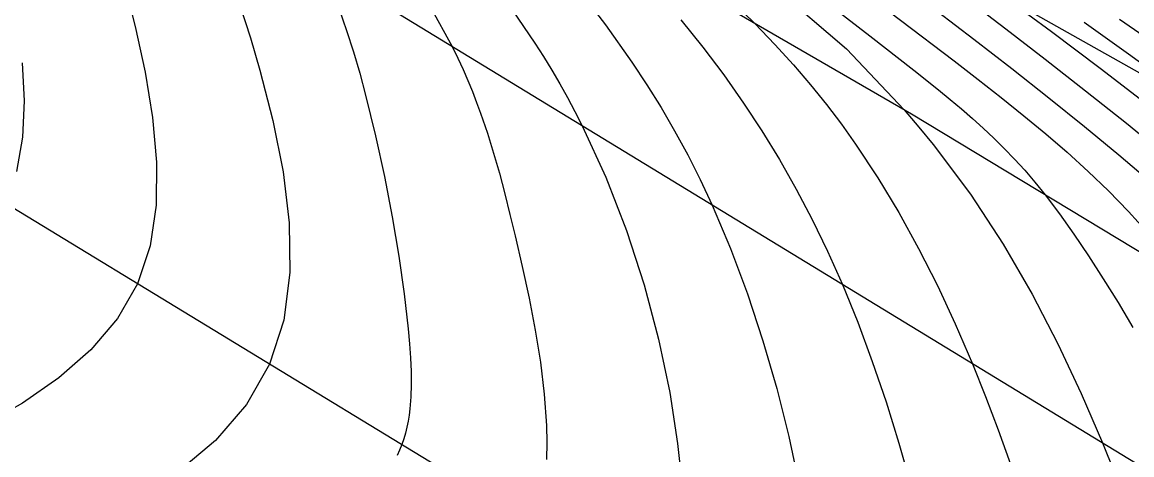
# Model space of a CAD drawing. Extents: x 2356077 to 2359823, y 225951 to 227822.
# Drawn here: x 2356847.97 to 2356880.59, y 227158.18 to 227170.9 of the extents above; entities that cross this region are included whole.
import ezdxf

# ---------------------------------------------------------------- set-up
doc = ezdxf.new("R2010")
doc.units = 0
for name, color, linetype in [('DTM Contours Major', 7, 'Continuous'), ('DTM Contours Minor', 7, 'Continuous'), ('Exist DTM Crownline', 7, 'Continuous'), ('Exist Roads EOP', 7, 'Continuous'), ('PH Exist DTM Breakline', 7, 'Continuous')]:
    doc.layers.add(name, color=color, linetype=linetype)

msp = doc.modelspace()

# ---------------------------------------------------------------- linework, layer by layer
at = {"layer": 'DTM Contours Major'}
for points in [[(2356847.711, 227179.873), (2356848.206, 227179.008), (2356848.682, 227178.111), (2356849.135, 227177.176), (2356849.565, 227176.19), (2356849.968, 227175.164), (2356850.342, 227174.104), (2356850.688, 227173.014), (2356851.004, 227171.902), (2356851.29, 227170.772), (2356851.581, 227169.434), (2356851.801, 227168.099), (2356851.918, 227166.789), (2356851.903, 227165.524), (2356851.725, 227164.323), (2356851.354, 227163.208), (2356850.766, 227162.186), (2356849.984, 227161.265), (2356849.043, 227160.439), (2356847.975, 227159.703), (2356846.814, 227159.05)], [(2356872.219, 227172.165), (2356875.369, 227169.762), (2356876.072, 227169.22), (2356876.756, 227168.683), (2356877.42, 227168.15), (2356878.065, 227167.614), (2356878.691, 227167.074), (2356879.308, 227166.514), (2356879.908, 227165.938), (2356880.493, 227165.338), (2356881.065, 227164.707)], [(2356864.298, 227171.899), (2356865.118, 227170.819), (2356865.89, 227169.726), (2356866.33, 227169.062), (2356866.75, 227168.39), (2356867.151, 227167.705), (2356867.535, 227167.003), (2356867.904, 227166.276), (2356868.257, 227165.521), (2356868.793, 227164.251), (2356869.29, 227162.914), (2356869.745, 227161.532), (2356870.152, 227160.126), (2356870.507, 227158.717), (2356870.805, 227157.326)], [(2356880.234, 227170.988), (2356882.248, 227169.597)]]:
    msp.add_lwpolyline(points, dxfattribs=at)
at = {"layer": 'DTM Contours Minor'}
for points in [[(2356846.657, 227194.137), (2356849.746, 227191.888), (2356850.955, 227191), (2356852.71, 227189.692), (2356854.26, 227188.512), (2356855.283, 227187.721), (2356856.571, 227186.712), (2356860.298, 227183.752), (2356861.473, 227182.825), (2356862.602, 227181.947), (2356863.652, 227181.146), (2356864.673, 227180.384), (2356866.202, 227179.269), (2356867.796, 227178.128), (2356872.734, 227174.621), (2356874.09, 227173.649), (2356875.465, 227172.656), (2356876.844, 227171.65), (2356877.538, 227171.139), (2356878.235, 227170.622), (2356879.659, 227169.55), (2356881.103, 227168.439)], [(2356847.891, 227192.76), (2356848.946, 227191.922), (2356850.035, 227191.072), (2356851.142, 227190.216), (2356852.323, 227189.353), (2356853.318, 227188.533), (2356855.401, 227186.905), (2356858.347, 227184.581), (2356860.825, 227182.615), (2356862.331, 227181.434), (2356863.377, 227180.631), (2356864.354, 227179.898), (2356865.644, 227178.955), (2356867.699, 227177.484), (2356870.004, 227175.836), (2356871.654, 227174.641), (2356873.321, 227173.411), (2356875.064, 227172.102), (2356876.891, 227170.708), (2356878.05, 227169.814), (2356879.235, 227168.887), (2356880.436, 227167.93), (2356881.645, 227166.942)], [(2356847.244, 227192.655), (2356848.206, 227191.878), (2356849.199, 227191.091), (2356850.22, 227190.292), (2356851.137, 227189.67), (2356852.249, 227188.774), (2356853.872, 227187.442), (2356856.909, 227185.04), (2356861.664, 227181.257), (2356863.016, 227180.197), (2356863.938, 227179.496), (2356866.464, 227177.631), (2356867.539, 227176.824), (2356870.209, 227174.799), (2356873.257, 227172.469), (2356875.95, 227170.4), (2356877.066, 227169.534), (2356878.15, 227168.681), (2356879.201, 227167.838), (2356880.215, 227167), (2356881.192, 227166.165)], [(2356847.165, 227191.251), (2356849.056, 227189.735), (2356850.685, 227188.432), (2356851.536, 227187.744), (2356852.417, 227187.026), (2356853.33, 227186.273), (2356854.279, 227185.478), (2356855.419, 227184.511), (2356857.868, 227182.411), (2356859.141, 227181.275), (2356860.328, 227180.102), (2356861.517, 227178.939), (2356870.12, 227171.913), (2356872.208, 227170.122), (2356873.9, 227168.324), (2356874.336, 227167.816), (2356874.751, 227167.307), (2356875.846, 227165.843), (2356876.811, 227164.375), (2356877.663, 227162.907), (2356878.421, 227161.441), (2356879.104, 227159.98), (2356879.731, 227158.528), (2356880.078, 227157.682)], [(2356846.193, 227188.817), (2356849.187, 227185.777), (2356854.048, 227180.856), (2356855.535, 227179.331), (2356856.345, 227178.484), (2356857.451, 227177.302), (2356858.603, 227176.027), (2356859.77, 227174.674), (2356860.92, 227173.257), (2356862.021, 227171.79), (2356863.042, 227170.288), (2356863.292, 227169.891), (2356863.535, 227169.492), (2356863.77, 227169.089), (2356863.998, 227168.683), (2356864.219, 227168.27), (2356864.433, 227167.852), (2356865.126, 227166.341), (2356865.732, 227164.772), (2356866.25, 227163.174), (2356866.676, 227161.578), (2356867.007, 227160.012), (2356867.239, 227158.509), (2356867.33, 227157.627)], [(2356868.2, 227172.147), (2356869.511, 227170.864), (2356870.099, 227170.249), (2356870.641, 227169.651), (2356871.143, 227169.063), (2356871.612, 227168.481), (2356872.053, 227167.898), (2356872.473, 227167.31), (2356873.126, 227166.323), (2356873.741, 227165.304), (2356874.323, 227164.249), (2356874.876, 227163.158), (2356875.402, 227162.028), (2356875.906, 227160.859), (2356876.294, 227159.898), (2356876.668, 227158.912), (2356877.028, 227157.902)], [(2356870.706, 227172.194), (2356872.89, 227170.498), (2356874.18, 227169.494), (2356874.908, 227168.914), (2356875.254, 227168.632), (2356875.588, 227168.352), (2356875.912, 227168.071), (2356876.226, 227167.787), (2356876.539, 227167.493), (2356876.845, 227167.19), (2356877.147, 227166.875), (2356877.447, 227166.545), (2356877.746, 227166.195), (2356878.046, 227165.824), (2356878.466, 227165.269), (2356878.891, 227164.671), (2356879.32, 227164.032), (2356879.754, 227163.358), (2356880.189, 227162.654), (2356880.627, 227161.925)], [(2356854.376, 227171.371), (2356854.677, 227170.442), (2356854.958, 227169.488), (2356855.339, 227168.007), (2356855.637, 227166.501), (2356855.815, 227165.001), (2356855.834, 227163.538), (2356855.655, 227162.142), (2356855.242, 227160.844), (2356854.561, 227159.66), (2356853.646, 227158.603), (2356852.542, 227157.671)], [(2356857.288, 227171.28), (2356857.506, 227170.658), (2356857.705, 227170.031), (2356857.889, 227169.397), (2356858.061, 227168.756), (2356858.354, 227167.563), (2356858.616, 227166.362), (2356858.845, 227165.173), (2356859.04, 227164.016), (2356859.197, 227162.913), (2356859.314, 227161.882), (2356859.353, 227161.446), (2356859.382, 227161.029), (2356859.4, 227160.63), (2356859.404, 227160.248), (2356859.393, 227159.884), (2356859.366, 227159.536), (2356859.343, 227159.349), (2356859.314, 227159.167), (2356859.278, 227158.989), (2356859.236, 227158.816), (2356859.186, 227158.646), (2356859.129, 227158.48), (2356859.064, 227158.317), (2356858.991, 227158.157)], [(2356859.973, 227171.342), (2356860.609, 227170.183), (2356860.775, 227169.845), (2356860.928, 227169.513), (2356861.071, 227169.187), (2356861.204, 227168.864), (2356861.328, 227168.544), (2356861.445, 227168.225), (2356861.644, 227167.64), (2356861.827, 227167.052), (2356861.996, 227166.458), (2356862.156, 227165.856), (2356862.309, 227165.244), (2356862.46, 227164.619), (2356862.67, 227163.713), (2356862.871, 227162.785), (2356863.052, 227161.844), (2356863.204, 227160.901), (2356863.317, 227159.964), (2356863.381, 227159.042), (2356863.391, 227158.539), (2356863.378, 227158.043)], [(2356867.334, 227170.974), (2356867.983, 227170.165), (2356868.596, 227169.349), (2356869.176, 227168.523), (2356869.716, 227167.702), (2356870.232, 227166.861), (2356870.725, 227165.994), (2356871.196, 227165.098), (2356871.648, 227164.165), (2356872.082, 227163.19), (2356872.534, 227162.081), (2356872.964, 227160.927), (2356873.37, 227159.737), (2356873.748, 227158.52), (2356874.095, 227157.287)], [(2356879.191, 227170.901), (2356880.496, 227169.969), (2356881.171, 227169.477)], [(2356847.962, 227169.709), (2356848.023, 227168.59), (2356847.976, 227167.52), (2356847.798, 227166.511)]]:
    msp.add_lwpolyline(points, dxfattribs=at)
at = {"layer": 'Exist DTM Crownline'}
msp.add_lwpolyline([(2357542.756, 226741.609), (2357459.889, 226792.427), (2357374.177, 226844.74), (2357291.426, 226895.083), (2357208.118, 226946.275), (2357125.882, 226996.539), (2357045.017, 227045.595), (2356966.337, 227093.498), (2356883.413, 227143.712), (2356799.704, 227194.618), (2356722.637, 227241.528), (2356636.765, 227293.74), (2356553.053, 227344.465), (2356470.397, 227394.758), (2356383.201, 227447.638), (2356299.889, 227498.478), (2356223.248, 227545.375)], dxfattribs=at)
at = {"layer": 'Exist Roads EOP'}
msp.add_lwpolyline([(2357548.158, 226751.097), (2357465.654, 226801.744), (2357379.741, 226854.27), (2357296.317, 226905.048), (2357214.489, 226955.136), (2357131.706, 227005.719), (2357050.471, 227054.837), (2356971.347, 227103.361), (2356888.766, 227153.021), (2356805.008, 227204.071), (2356729.232, 227250.322), (2356641.873, 227303.321), (2356558.204, 227353.943), (2356475.441, 227404.348), (2356389.192, 227456.864), (2356305.906, 227507.596), (2356229.771, 227554.142)], dxfattribs=at)
at = {"layer": 'PH Exist DTM Breakline'}
for points in [[(2357155.348, 226996.955), (2357128.448, 227014.182), (2357101.337, 227031.473), (2357077.603, 227046.254), (2357053.666, 227060.059), (2357032.869, 227072.571), (2357008.169, 227087.493), (2356986.501, 227100.092), (2356962.443, 227115.551), (2356940.024, 227128.271), (2356918.699, 227141.164), (2356897.865, 227153.843), (2356874.115, 227168.2), (2356855.847, 227178.772), (2356834.49, 227192.255)], [(2356847.087, 227190.239), (2356863.916, 227179.1), (2356877.122, 227171.49), (2356893.386, 227162.346), (2356906.978, 227153.855), (2356922.11, 227145.27), (2356936.477, 227136.025)]]:
    msp.add_lwpolyline(points, dxfattribs=at)

doc.saveas('drawing.dxf')
